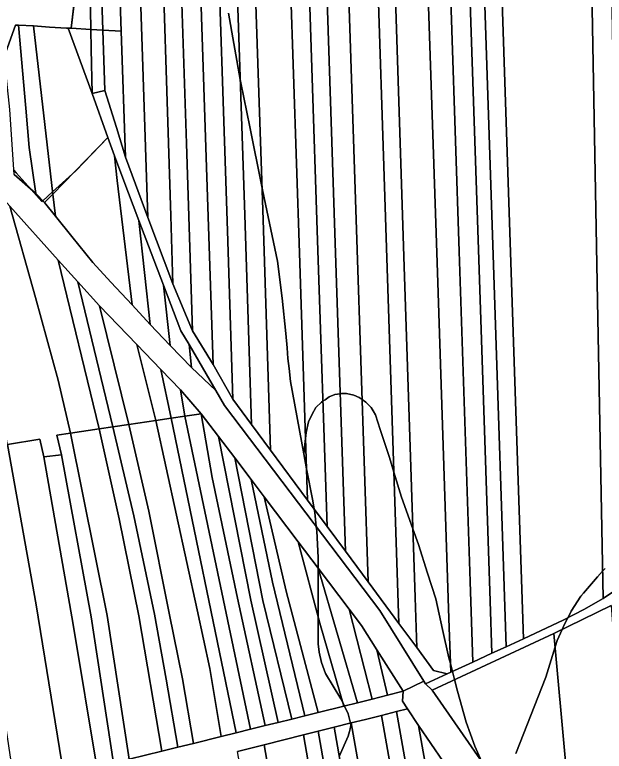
# Model space of a CAD drawing. Extents: x -521939 to -516426, y -1197857 to -1189551.
# Drawn here: x -519137.7 to -518826.4, y -1192492.1 to -1192103.1 of the extents above; entities that cross this region are included whole.
import ezdxf

# ---------------------------------------------------------------- set-up
doc = ezdxf.new("R2010")
doc.units = 0
for name, color, linetype in [('95560013', 7, 'Continuous'), ('95590013', 7, 'Continuous'), ('95640013', 7, 'Continuous'), ('95660013', 7, 'Continuous')]:
    doc.layers.add(name, color=color, linetype=linetype)

msp = doc.modelspace()

# ---------------------------------------------------------------- linework, layer by layer
at = {"layer": '95560013'}
for points in [[(-519067.32, -1192210.12), (-519079.2, -1192178.33), (-519081.41, -1192111.82), (-519084.89, -1192006.65), (-519085.14, -1191999.24), (-519090.12, -1191848.97), (-519079.37, -1191846.41), (-519073.48, -1192024.19)], [(-519054.11, -1192245.13), (-519067.32, -1192210.12), (-519073.48, -1192024.19), (-519079.37, -1191846.41), (-519066.92, -1191846.35), (-519061.09, -1192027.84), (-519055.26, -1192209.33)], [(-519057.75, -1191847.88), (-519052.98, -1191991.4), (-519047.02, -1192171.09), (-519043.74, -1192269.98), (-519054.11, -1192245.13), (-519055.26, -1192209.33), (-519061.09, -1192027.84), (-519066.92, -1191846.35)], [(-519032.9, -1192287.75), (-519043.74, -1192269.98), (-519047.02, -1192171.09), (-519052.98, -1191991.4), (-519057.75, -1191847.88), (-519047.43, -1191849.61), (-519042.86, -1191987.3), (-519036.52, -1192178.55)], [(-519037.5, -1191851.27), (-519031.49, -1192032.92), (-519025.39, -1192217.29), (-519022.45, -1192306.15), (-519032.9, -1192287.75), (-519036.52, -1192178.55), (-519042.86, -1191987.3), (-519047.43, -1191849.61)], [(-519012.56, -1192319.48), (-519022.45, -1192306.15), (-519025.39, -1192217.29), (-519031.49, -1192032.92), (-519037.5, -1191851.27), (-519028.03, -1191852.85), (-519022.1, -1192031.72), (-519016.23, -1192208.78)], [(-519002.52, -1192333.06), (-519012.56, -1192319.48), (-519016.23, -1192208.78), (-519022.1, -1192031.72), (-519028.03, -1191852.85), (-519018.37, -1191854.65), (-519012.38, -1192035.45), (-519006.55, -1192211.42)], [(-518999.64, -1191858.56), (-518993.61, -1192039.96), (-518987.33, -1192228.88), (-518982.99, -1192359.44), (-519002.52, -1192333.06), (-519006.55, -1192211.42), (-519012.38, -1192035.45), (-519018.37, -1191854.65)], [(-518972.74, -1192373.31), (-518982.99, -1192359.44), (-518987.33, -1192228.88), (-518993.61, -1192039.96), (-518999.64, -1191858.56), (-518989.78, -1191860.65), (-518983.83, -1192039.66), (-518977.76, -1192222.28)], [(-518974.44, -1192041.65), (-518968.39, -1192223.71), (-518962.98, -1192386.51), (-518972.74, -1192373.31), (-518977.76, -1192222.28), (-518983.83, -1192039.66), (-518989.78, -1191860.65), (-518980.39, -1191862.6)], [(-518950.99, -1192402.69), (-518962.98, -1192386.51), (-518968.39, -1192223.71), (-518974.44, -1192041.65), (-518980.39, -1191862.6), (-518968.88, -1191865.04), (-518962.85, -1192046.26), (-518956.83, -1192227.18)], [(-518953.17, -1191868.33), (-518947.24, -1192048.18), (-518941.37, -1192226.21), (-518934.83, -1192424.56), (-518950.99, -1192402.69), (-518956.83, -1192227.18), (-518962.85, -1192046.26), (-518968.88, -1191865.04)], [(-518925.41, -1192437.29), (-518934.83, -1192424.56), (-518941.37, -1192226.21), (-518947.24, -1192048.18), (-518953.17, -1191868.33), (-518943.85, -1191870.37), (-518937.99, -1192050.53), (-518932.13, -1192230.69), (-518926.27, -1192410.85)], [(-518926.69, -1191874.22), (-518920.59, -1192056.9), (-518914.5, -1192239.28), (-518908.4, -1192421.96), (-518907.45, -1192450.41), (-518909.26, -1192451.23), (-518916.45, -1192449.41), (-518925.41, -1192437.29), (-518926.27, -1192410.85), (-518932.13, -1192230.69), (-518937.99, -1192050.53), (-518943.85, -1191870.37)], [(-518914.51, -1191877.14), (-518908.71, -1192052.62), (-518902.91, -1192228.1), (-518897.15, -1192402.37), (-518895.74, -1192445.03), (-518907.45, -1192450.41), (-518908.4, -1192421.96), (-518914.5, -1192239.28), (-518920.59, -1192056.9), (-518926.69, -1191874.22)], [(-518904.31, -1191879.59), (-518898.68, -1192049.42), (-518892.44, -1192237.65), (-518886.63, -1192412.91), (-518885.72, -1192440.36), (-518895.74, -1192445.03), (-518897.15, -1192402.37), (-518902.91, -1192228.1), (-518908.71, -1192052.62), (-518914.51, -1191877.14)], [(-518896.54, -1191881.55), (-518890.6, -1192061.02), (-518884.66, -1192240.49), (-518878.16, -1192436.88), (-518885.72, -1192440.36), (-518886.63, -1192412.91), (-518892.44, -1192237.65), (-518898.68, -1192049.42), (-518904.31, -1191879.59)], [(-518875.28, -1192244.55), (-518869.04, -1192432.7), (-518878.16, -1192436.88), (-518884.66, -1192240.49), (-518890.6, -1192061.02), (-518896.54, -1191881.55), (-518887.24, -1191883.93), (-518881.26, -1192064.24)], [(-518837.06, -1192417.28), (-518847.69, -1192422.75), (-518869.04, -1192432.7), (-518875.28, -1192244.55), (-518881.26, -1192064.24), (-518887.24, -1191883.93), (-518865.4, -1191889.53), (-518854.47, -1191892.36), (-518836.4, -1191897), (-518833.04, -1192080.47), (-518829.86, -1192254.11), (-518826.98, -1192411.37)], [(-518836.4, -1191897), (-518825.73, -1191899.39), (-518822.68, -1192079.23), (-518819.64, -1192258.48), (-518817.16, -1192404.71), (-518826.98, -1192411.37), (-518829.86, -1192254.11), (-518833.04, -1192080.47)], [(-519104.55, -1192006.62), (-519099.24, -1192006.63), (-519098.71, -1192038.66), (-519097.51, -1192110.84), (-519107.93, -1192110.21), (-519103.14, -1192070.79)], [(-519093.58, -1192036.03), (-519094.53, -1192006.64), (-519084.89, -1192006.65), (-519081.41, -1192111.82), (-519091.16, -1192111.23)], [(-519109.43, -1192110.15), (-519107.93, -1192110.21), (-519097.51, -1192110.84), (-519097.34, -1192121.07), (-519096.85, -1192144.75)], [(-519083.86, -1192162.62), (-519090.14, -1192143.06), (-519091.16, -1192111.23), (-519081.41, -1192111.82), (-519079.2, -1192178.33)], [(-519108.18, -1192324.09), (-519114.73, -1192296.08), (-519126.69, -1192252.35), (-519140.2, -1192204.21), (-519114.65, -1192232.63), (-519093.14, -1192321.85)], [(-519114.65, -1192232.63), (-519104.36, -1192244.08), (-519085.89, -1192320.77), (-519093.14, -1192321.85)], [(-519104.36, -1192244.08), (-519092.95, -1192256.78), (-519077.36, -1192319.5), (-519085.89, -1192320.77)], [(-519077.36, -1192319.5), (-519092.95, -1192256.78), (-519073.17, -1192277.32), (-519063.19, -1192317.38)], [(-519073.17, -1192277.32), (-519060.48, -1192290.5), (-519055.12, -1192316.17), (-519063.19, -1192317.38)], [(-519060.48, -1192290.5), (-519050.21, -1192301.17), (-519047.89, -1192315.09), (-519055.12, -1192316.17)], [(-519050.21, -1192301.17), (-519039.22, -1192313.8), (-519047.89, -1192315.09)], [(-519077.36, -1192319.5), (-519063.19, -1192317.38), (-519041.26, -1192417.36), (-519034.61, -1192448.43), (-519028.71, -1192484.35), (-519043.33, -1192487.95), (-519049.06, -1192453.82), (-519056.15, -1192419.22), (-519066.83, -1192365.33)], [(-519041.26, -1192417.36), (-519063.19, -1192317.38), (-519055.12, -1192316.17), (-519020.71, -1192482.38), (-519028.71, -1192484.35), (-519034.61, -1192448.43)], [(-519055.12, -1192316.17), (-519047.89, -1192315.09), (-519013.08, -1192480.51), (-519020.71, -1192482.38)], [(-519013.08, -1192480.51), (-519047.89, -1192315.09), (-519039.22, -1192313.8), (-519033.47, -1192347.43), (-519019.98, -1192411.3), (-519005.33, -1192478.6)], [(-519039.22, -1192313.8), (-519030.1, -1192325.84), (-519013, -1192412.24), (-518998.5, -1192476.92), (-519005.33, -1192478.6), (-519019.98, -1192411.3), (-519033.47, -1192347.43)], [(-519093.14, -1192321.85), (-519085.89, -1192320.77), (-519074.83, -1192367.74), (-519063.92, -1192419.78), (-519057.71, -1192454.03), (-519051.58, -1192489.98), (-519059.9, -1192492.02), (-519072.16, -1192420.67), (-519082.44, -1192369.27)], [(-519063.92, -1192419.78), (-519074.83, -1192367.74), (-519085.89, -1192320.77), (-519077.36, -1192319.5), (-519066.83, -1192365.33), (-519056.15, -1192419.22), (-519049.06, -1192453.82), (-519043.33, -1192487.95), (-519051.58, -1192489.98), (-519057.71, -1192454.03)], [(-519115.46, -1192325.17), (-519108.18, -1192324.09), (-519088.83, -1192420.38), (-519077.24, -1192496.29), (-519085.55, -1192498.33), (-519097.32, -1192421.2), (-519112.96, -1192335.54)], [(-519108.18, -1192324.09), (-519093.14, -1192321.85), (-519082.44, -1192369.27), (-519072.16, -1192420.67), (-519059.9, -1192492.02), (-519077.24, -1192496.29), (-519088.83, -1192420.38)], [(-519141.44, -1192330.1), (-519124.49, -1192327.18), (-519122.27, -1192336.51), (-519106.86, -1192425.15), (-519094.37, -1192500.5), (-519111.71, -1192504.77), (-519126.28, -1192414.8)], [(-518998.5, -1192476.92), (-519013, -1192412.24), (-519030.1, -1192325.84), (-519021.5, -1192337.2), (-519006.6, -1192412.47), (-518991.27, -1192475.14)], [(-519167.69, -1192334.62), (-519141.44, -1192330.1), (-519126.28, -1192414.8), (-519111.71, -1192504.77), (-519127.99, -1192508.77), (-519137.86, -1192509.27), (-519143.8, -1192469.2), (-519152.76, -1192416.87)], [(-519122.27, -1192336.51), (-519112.96, -1192335.54), (-519097.32, -1192421.2), (-519085.55, -1192498.33), (-519094.37, -1192500.5), (-519106.86, -1192425.15)], [(-518991.27, -1192475.14), (-519006.6, -1192412.47), (-519021.5, -1192337.2), (-519012.83, -1192348.64), (-519001.6, -1192402.81), (-518984.47, -1192473.47)], [(-518984.47, -1192473.47), (-519001.6, -1192402.81), (-519012.83, -1192348.64), (-519005.96, -1192357.71), (-518994.39, -1192407.47), (-518977.36, -1192471.72)], [(-518977.36, -1192471.72), (-518994.39, -1192407.47), (-519005.96, -1192357.71), (-518988.01, -1192381.41), (-518976.59, -1192424.45), (-518963.93, -1192468.35)], [(-518988.01, -1192381.41), (-518977.44, -1192395.36), (-518956.58, -1192466.5), (-518963.93, -1192468.35), (-518976.59, -1192424.45)], [(-518956.58, -1192466.5), (-518977.44, -1192395.36), (-518960.98, -1192417.09), (-518948.86, -1192464.56)], [(-518948.86, -1192464.56), (-518960.98, -1192417.09), (-518954.47, -1192425.68), (-518946.37, -1192438.53), (-518940.73, -1192462.51)], [(-518822.65, -1192415.18), (-518808.75, -1192607.14), (-518813.27, -1192604.88), (-518840.07, -1192570.95), (-518852.9, -1192429.9)], [(-518852.9, -1192429.9), (-518840.07, -1192570.95), (-518917.29, -1192459.81)], [(-518946.37, -1192438.53), (-518932.56, -1192460.45), (-518940.73, -1192462.51)], [(-518883.96, -1192813.68), (-518944.06, -1192473.16), (-518936.14, -1192471.19), (-518905.14, -1192646.71), (-518874.14, -1192822.23), (-518851.6, -1192949.85), (-518858.28, -1192959.18)], [(-518924.38, -1192478.48), (-518893.68, -1192652.1), (-518862.98, -1192825.72), (-518844.38, -1192930.91), (-518843.32, -1192936.91), (-518851.6, -1192949.85), (-518874.14, -1192822.23), (-518905.14, -1192646.71), (-518936.14, -1192471.19), (-518930.23, -1192469.72)], [(-518960.05, -1192477.14), (-518952.49, -1192475.3), (-518944.06, -1192473.16), (-518883.96, -1192813.68), (-518858.28, -1192959.18), (-518865.75, -1192969.09), (-518872.22, -1192975.24), (-518898.04, -1192828.81)], [(-518969.05, -1192479.46), (-518937.77, -1192657.48), (-518906.62, -1192834.76), (-518880.78, -1192981.82), (-518888.53, -1192985.94), (-518914.36, -1192839.45), (-518945.91, -1192660.52), (-518977.46, -1192481.59)], [(-518872.22, -1192975.24), (-518877.56, -1192980.06), (-518880.78, -1192981.82), (-518906.62, -1192834.76), (-518937.77, -1192657.48), (-518969.05, -1192479.46), (-518960.05, -1192477.14), (-518898.04, -1192828.81)], [(-518911.42, -1192497.6), (-518879.74, -1192677.45), (-518848.71, -1192853.61), (-518836.23, -1192924.46), (-518844.38, -1192930.91), (-518862.98, -1192825.72), (-518893.68, -1192652.1), (-518924.38, -1192478.48)], [(-518897.98, -1192987.5), (-518912.11, -1192989.78), (-518918.87, -1192990), (-518944.92, -1192840.14), (-518975.46, -1192664.45), (-519006, -1192488.76), (-518985.24, -1192483.53), (-518954.55, -1192660.79), (-518920.43, -1192857.84)], [(-518945.91, -1192660.52), (-518914.36, -1192839.45), (-518888.53, -1192985.94), (-518897.98, -1192987.5), (-518920.43, -1192857.84), (-518954.55, -1192660.79), (-518985.24, -1192483.53), (-518977.46, -1192481.59)], [(-518932.53, -1192990.45), (-518956.69, -1192853.01), (-518988.4, -1192672.62), (-519020.11, -1192492.23), (-519006, -1192488.76), (-518975.46, -1192664.45), (-518944.92, -1192840.14), (-518918.87, -1192990)]]:
    msp.add_lwpolyline(points, close=True, dxfattribs=at)
at = {"layer": '95590013'}
for points in [[(-519124.49, -1192327.18), (-519141.44, -1192330.1), (-519150.23, -1192285.27), (-519159.77, -1192250.04), (-519162.39, -1192242.78), (-519173.79, -1192203.7), (-519174.79, -1192200.18), (-519176.39, -1192194.57), (-519186.72, -1192158.24), (-519151.64, -1192191.56), (-519140.2, -1192204.21), (-519126.69, -1192252.35), (-519114.73, -1192296.08), (-519108.18, -1192324.09), (-519115.46, -1192325.17), (-519112.96, -1192335.54), (-519122.27, -1192336.51)], [(-519117.5, -1192197.88), (-519088.41, -1192167.96), (-519084.92, -1192177.56), (-519083.49, -1192190.61), (-519075.61, -1192256.39), (-519086.83, -1192244.28), (-519096.48, -1192233.98), (-519107.53, -1192220.17), (-519116.18, -1192209.51)], [(-519075.61, -1192256.39), (-519083.49, -1192190.61), (-519084.92, -1192177.56), (-519080.59, -1192189.45), (-519072.1, -1192211.71), (-519066.07, -1192266.75)], [(-519122, -1192202.34), (-519117.5, -1192197.88), (-519116.18, -1192209.51)], [(-519066.07, -1192266.75), (-519072.1, -1192211.71), (-519059.06, -1192245.89), (-519055.66, -1192277.84)], [(-519055.66, -1192277.84), (-519059.06, -1192245.89), (-519049.87, -1192269.96), (-519045.63, -1192277.25), (-519044.36, -1192289.47)], [(-519044.36, -1192289.47), (-519045.63, -1192277.25), (-519031.55, -1192301.49)]]:
    msp.add_lwpolyline(points, close=True, dxfattribs=at)
at = {"layer": '95640013'}
for points in [[(-519144.75, -1192107.98), (-519146.75, -1192107.87), (-519153.05, -1192006.54), (-519144.71, -1192006.55), (-519108.87, -1192006.62), (-519104.55, -1192006.62), (-519103.14, -1192070.79), (-519107.93, -1192110.21), (-519109.43, -1192110.15), (-519110.25, -1192110.14), (-519119.25, -1192109.59), (-519127.81, -1192109.02), (-519135.69, -1192108.53), (-519137.32, -1192108.5), (-519143.17, -1192125.35), (-519144.18, -1192114.28)], [(-519098.71, -1192038.66), (-519099.24, -1192006.63), (-519094.53, -1192006.64), (-519093.58, -1192036.03), (-519091.16, -1192111.23), (-519097.51, -1192110.84)], [(-519143.17, -1192125.35), (-519137.32, -1192108.5), (-519135.69, -1192108.53), (-519131.74, -1192152.36), (-519129.99, -1192173.19), (-519126.58, -1192197.51), (-519137.98, -1192187.52), (-519140.24, -1192153.07), (-519143.06, -1192126.59)], [(-519122, -1192202.34), (-519126.58, -1192197.51), (-519129.99, -1192173.19), (-519131.74, -1192152.36), (-519135.69, -1192108.53), (-519127.81, -1192109.02), (-519117.5, -1192197.88)], [(-519117.5, -1192197.88), (-519127.81, -1192109.02), (-519119.25, -1192109.59), (-519110.25, -1192110.14), (-519109.43, -1192110.15), (-519096.85, -1192144.75), (-519088.41, -1192167.96)], [(-519090.14, -1192143.06), (-519096.85, -1192144.75), (-519097.34, -1192121.07), (-519097.51, -1192110.84), (-519091.16, -1192111.23)], [(-519084.92, -1192177.56), (-519088.41, -1192167.96), (-519096.85, -1192144.75), (-519090.14, -1192143.06), (-519083.86, -1192162.62), (-519079.2, -1192178.33), (-519067.32, -1192210.12), (-519054.11, -1192245.13), (-519043.74, -1192269.98), (-519032.9, -1192287.75), (-519022.45, -1192306.15), (-519012.56, -1192319.48), (-519002.52, -1192333.06), (-518982.99, -1192359.44), (-518972.74, -1192373.31), (-518962.98, -1192386.51), (-518950.99, -1192402.69), (-518934.83, -1192424.56), (-518925.41, -1192437.29), (-518916.45, -1192449.41), (-518909.26, -1192451.23), (-518920.67, -1192456.5), (-518921.58, -1192455.03), (-518944.8, -1192417.71), (-519026.95, -1192309.4), (-519031.55, -1192301.49), (-519045.63, -1192277.25), (-519049.87, -1192269.96), (-519059.06, -1192245.89), (-519072.1, -1192211.71), (-519080.59, -1192189.45)]]:
    msp.add_lwpolyline(points, close=True, dxfattribs=at)
for points in [[(-519137.98, -1192187.52), (-519126.58, -1192197.51), (-519122, -1192202.34), (-519116.18, -1192209.51), (-519107.53, -1192220.17), (-519096.48, -1192233.98), (-519086.83, -1192244.28), (-519075.61, -1192256.39), (-519066.07, -1192266.75), (-519055.66, -1192277.84), (-519044.36, -1192289.47), (-519031.55, -1192301.49), (-519026.95, -1192309.4), (-518944.8, -1192417.71), (-518921.58, -1192455.03), (-518932.56, -1192460.45), (-518946.37, -1192438.53), (-518954.47, -1192425.68), (-518960.98, -1192417.09), (-518977.44, -1192395.36), (-518988.01, -1192381.41), (-519005.96, -1192357.71), (-519012.83, -1192348.64), (-519021.5, -1192337.2), (-519030.1, -1192325.84), (-519039.22, -1192313.8), (-519050.21, -1192301.17), (-519060.48, -1192290.5), (-519073.17, -1192277.32), (-519092.95, -1192256.78), (-519104.36, -1192244.08), (-519114.65, -1192232.63), (-519140.2, -1192204.21)], [(-518822.65, -1192415.18), (-518852.9, -1192429.9), (-518917.29, -1192459.81), (-518920.67, -1192456.5), (-518909.26, -1192451.23), (-518907.45, -1192450.41), (-518895.74, -1192445.03), (-518885.72, -1192440.36), (-518878.16, -1192436.88), (-518869.04, -1192432.7), (-518847.69, -1192422.75), (-518837.06, -1192417.28), (-518826.98, -1192411.37), (-518817.16, -1192404.71)], [(-518911.42, -1192497.6), (-518924.38, -1192478.48), (-518930.23, -1192469.72), (-518932.84, -1192465.6), (-518932.56, -1192460.45), (-518921.58, -1192455.03), (-518920.67, -1192456.5), (-518917.29, -1192459.81), (-518840.07, -1192570.95)], [(-519077.24, -1192496.29), (-519059.9, -1192492.02), (-519051.58, -1192489.98), (-519043.33, -1192487.95), (-519028.71, -1192484.35), (-519020.71, -1192482.38), (-519013.08, -1192480.51), (-519005.33, -1192478.6), (-518998.5, -1192476.92), (-518991.27, -1192475.14), (-518984.47, -1192473.47), (-518977.36, -1192471.72), (-518963.93, -1192468.35), (-518956.58, -1192466.5), (-518948.86, -1192464.56), (-518940.73, -1192462.51), (-518932.56, -1192460.45), (-518932.84, -1192465.6), (-518930.23, -1192469.72), (-518936.14, -1192471.19), (-518944.06, -1192473.16), (-518952.49, -1192475.3), (-518960.05, -1192477.14), (-518969.05, -1192479.46), (-518977.46, -1192481.59), (-518985.24, -1192483.53), (-519006, -1192488.76), (-519020.11, -1192492.23)]]:
    msp.add_lwpolyline(points, dxfattribs=at)
at = {"layer": '95660013'}
for points in [[(-519104.1, -1192078.69), (-519107.93, -1192110.21), (-519109.43, -1192110.15), (-519096.85, -1192144.75), (-519088.41, -1192167.96), (-519105.46, -1192185.5), (-519117.65, -1192196.63), (-519122.88, -1192201.41), (-519123.29, -1192201.79), (-519129, -1192195.39), (-519136.85, -1192186.59), (-519138.13, -1192185.21)], [(-519138.13, -1192185.21), (-519136.85, -1192186.59), (-519129, -1192195.39), (-519123.29, -1192201.79), (-519122.88, -1192201.41), (-519117.65, -1192196.63), (-519105.46, -1192185.5), (-519088.41, -1192167.96), (-519096.85, -1192144.75), (-519109.43, -1192110.15), (-519107.93, -1192110.21), (-519104.1, -1192078.69)], [(-518891.24, -1192497.3), (-518894.62, -1192489.42), (-518899.26, -1192476.78), (-518903.78, -1192460.32), (-518905.37, -1192454.27), (-518906.5, -1192449.97), (-518907.6, -1192445.77), (-518908.41, -1192442.71), (-518911.74, -1192427.8), (-518915.37, -1192411.53), (-518919.66, -1192398.12), (-518924.52, -1192382.9), (-518927.45, -1192374.7), (-518933.45, -1192357.86), (-518937.47, -1192344.64), (-518939.82, -1192336.88), (-518944.41, -1192323.23), (-518944.75, -1192322.22), (-518947.13, -1192314.45), (-518948.45, -1192312.26), (-518949.5, -1192310.51), (-518952.28, -1192307.78), (-518954.2, -1192306.35), (-518955.7, -1192305.23), (-518958.54, -1192304.08), (-518962.54, -1192303.21), (-518965.03, -1192303.15), (-518965.75, -1192303.27), (-518968.57, -1192303.73), (-518971.58, -1192304.89), (-518973.74, -1192306.43), (-518974.93, -1192307.28), (-518975.64, -1192307.78), (-518978.6, -1192310.62), (-518980.62, -1192314.04), (-518982.48, -1192318.04), (-518983.7, -1192323.78), (-518984.07, -1192326.91), (-518985.03, -1192335.02), (-518991.98, -1192296.77), (-518992.78, -1192289.9), (-518993.38, -1192284.72), (-518993.87, -1192279.05), (-518994.53, -1192271.5), (-518996.39, -1192252.73), (-518998.94, -1192233.25), (-519005.89, -1192199.87), (-519007.14, -1192193.76), (-519013.54, -1192162.32), (-519018.27, -1192139.08), (-519018.6, -1192137.21), (-519024.84, -1192102.23)], [(-519024.84, -1192102.23), (-519018.6, -1192137.21), (-519018.27, -1192139.08), (-519013.54, -1192162.32), (-519007.14, -1192193.76), (-519005.89, -1192199.87), (-518998.94, -1192233.25), (-518996.39, -1192252.73), (-518994.53, -1192271.5), (-518993.87, -1192279.05), (-518993.38, -1192284.72), (-518992.78, -1192289.9), (-518991.98, -1192296.77), (-518985.03, -1192335.02), (-518983.54, -1192342.86), (-518980.3, -1192359.92), (-518979.47, -1192364.2), (-518979.12, -1192366.03), (-518978.4, -1192373.4), (-518978.28, -1192374.69), (-518978.19, -1192375.65), (-518977.48, -1192389.97), (-518977.48, -1192395.31), (-518977.48, -1192409.87), (-518977.48, -1192421.1), (-518977.48, -1192430.82), (-518977.36, -1192435.39), (-518976.89, -1192439.74), (-518975.6, -1192445.25), (-518973.49, -1192451), (-518965.39, -1192464.39), (-518964.61, -1192466), (-518963.52, -1192468.24), (-518961.52, -1192472.37), (-518960.46, -1192476.59), (-518960.38, -1192477.23), (-518960.23, -1192478.47), (-518960.46, -1192480.35), (-518960.9, -1192481.75), (-518961.64, -1192484.1), (-518966.35, -1192494.81)], [(-518966.35, -1192494.81), (-518961.64, -1192484.1), (-518960.9, -1192481.75), (-518960.46, -1192480.35), (-518960.23, -1192478.47), (-518960.38, -1192477.23), (-518960.46, -1192476.59), (-518961.52, -1192472.37), (-518963.52, -1192468.24), (-518964.61, -1192466), (-518965.39, -1192464.39), (-518973.49, -1192451), (-518975.6, -1192445.25), (-518976.89, -1192439.74), (-518977.36, -1192435.39), (-518977.48, -1192430.82), (-518977.48, -1192421.1), (-518977.48, -1192409.87), (-518977.48, -1192395.31), (-518977.48, -1192389.97), (-518978.19, -1192375.65), (-518978.28, -1192374.69), (-518978.4, -1192373.4), (-518979.12, -1192366.03), (-518979.47, -1192364.2), (-518980.3, -1192359.92), (-518983.54, -1192342.86), (-518985.03, -1192335.02), (-518984.07, -1192326.91), (-518983.7, -1192323.78), (-518982.48, -1192318.04), (-518980.62, -1192314.04), (-518978.6, -1192310.62), (-518975.64, -1192307.78), (-518974.93, -1192307.28), (-518973.74, -1192306.43), (-518971.58, -1192304.89), (-518968.57, -1192303.73), (-518965.75, -1192303.27), (-518965.03, -1192303.15), (-518962.54, -1192303.21), (-518958.54, -1192304.08), (-518955.7, -1192305.23), (-518954.2, -1192306.35), (-518952.28, -1192307.78), (-518949.5, -1192310.51), (-518948.45, -1192312.26), (-518947.13, -1192314.45), (-518944.75, -1192322.22), (-518944.41, -1192323.23), (-518939.82, -1192336.88), (-518937.47, -1192344.64), (-518933.45, -1192357.86), (-518927.45, -1192374.7), (-518924.52, -1192382.9), (-518919.66, -1192398.12), (-518915.37, -1192411.53), (-518911.74, -1192427.8), (-518908.41, -1192442.71), (-518907.6, -1192445.77), (-518906.5, -1192449.97), (-518905.37, -1192454.27), (-518903.78, -1192460.32), (-518899.26, -1192476.78), (-518894.62, -1192489.42), (-518891.24, -1192497.3)], [(-518825.94, -1192395.53), (-518827.24, -1192396.94), (-518830, -1192399.93), (-518837.35, -1192408.56), (-518838.69, -1192410.13), (-518843.79, -1192418.13), (-518844.07, -1192418.66), (-518845.68, -1192421.71), (-518847.39, -1192424.97), (-518848.65, -1192427.83), (-518851.21, -1192433.66), (-518852.25, -1192437.04), (-518857.18, -1192453.02), (-518873.06, -1192493.24)], [(-518873.06, -1192493.24), (-518857.18, -1192453.02), (-518852.25, -1192437.04), (-518851.21, -1192433.66), (-518848.65, -1192427.83), (-518847.39, -1192424.97), (-518845.68, -1192421.71), (-518844.07, -1192418.66), (-518843.79, -1192418.13), (-518838.69, -1192410.13), (-518837.35, -1192408.56), (-518830, -1192399.93), (-518827.24, -1192396.94), (-518825.94, -1192395.53)]]:
    msp.add_lwpolyline(points, dxfattribs=at)

doc.saveas('drawing.dxf')
